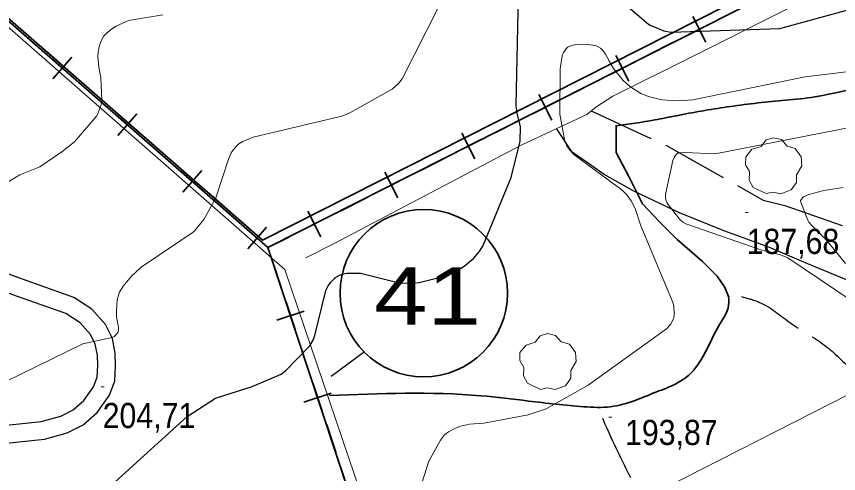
# Model space of a CAD drawing. Extents: x 480269 to 484877, y 4383588 to 4386804.
# Drawn here: x 483378.6 to 483664.3, y 4384763.4 to 4384922.4 of the extents above; entities that cross this region are included whole.
import ezdxf
from ezdxf.enums import TextEntityAlignment as Align

# ---------------------------------------------------------------- set-up
doc = ezdxf.new("R2010")
doc.units = 0
doc.header["$LTSCALE"] = 3.8
doc.linetypes.add('LONG_DASHED', pattern=[7.5, 6, -1.5])
for name, color, linetype, lineweight in [('13', 7, 'Continuous', 25), ('25', 7, 'LONG_DASHED', 25), ('29', 7, 'Continuous', 13), ('34', 7, 'Continuous', 35), ('37', 7, 'Continuous', 25), ('38', 7, 'Continuous', 25), ('51', 7, 'Continuous', 13), ('6', 7, 'Continuous', 35), ('7', 7, 'Continuous', 13), ('8', 7, 'Continuous', 25), ('9', 7, 'Continuous', 13)]:
    doc.layers.add(name, color=color, linetype=linetype, lineweight=lineweight)

msp = doc.modelspace()

# ---------------------------------------------------------------- linework, layer by layer
at = {"layer": '25'}
for points in [[(483578.35, 4384889.5), (483604.33, 4384877.57), (483638.19, 4384858.51), (483645.61, 4384856.58), (483665.61, 4384849.66)], [(483668.46, 4384830.16), (483653.04, 4384836.55), (483640.07, 4384842.08), (483624.76, 4384847.73), (483609.09, 4384854.09), (483593.23, 4384861.62), (483582.91, 4384867.42), (483576.59, 4384871.79), (483571.71, 4384875.17), (483566.28, 4384883.35)]]:
    msp.add_lwpolyline(points, dxfattribs=at)
at = {"layer": '29'}
for points in [[(483639.23, 4384860.76), (483634.69, 4384862.88), (483633.28, 4384865.42), (483633.38, 4384868.4), (483632.01, 4384870.81), (483632.05, 4384873.56), (483634.21, 4384876.16), (483637.4, 4384877.16), (483639.05, 4384879.35), (483641.62, 4384880.18), (483644.48, 4384879.53), (483646.43, 4384877.26), (483649.24, 4384876.44), (483651.37, 4384873.59), (483651.61, 4384870.46), (483649.73, 4384867.31), (483649.73, 4384864.63), (483647.91, 4384862.02), (483644.29, 4384860.68), (483641.52, 4384861.31)], [(483560.75, 4384792.65), (483556.21, 4384794.77), (483554.8, 4384797.31), (483554.9, 4384800.29), (483553.53, 4384802.7), (483553.57, 4384805.45), (483555.73, 4384808.05), (483558.92, 4384809.05), (483560.57, 4384811.24), (483563.14, 4384812.07), (483566, 4384811.42), (483567.95, 4384809.15), (483570.76, 4384808.33), (483572.89, 4384805.48), (483573.13, 4384802.35), (483571.25, 4384799.2), (483571.25, 4384796.52), (483569.43, 4384793.91), (483565.81, 4384792.57), (483563.04, 4384793.2)]]:
    msp.add_lwpolyline(points, close=True, dxfattribs=at)
at = {"layer": '34'}
for p, q in [((483620.4, 4384920.17), (483611.48, 4384915.65)), ((483618.19, 4384913.45), (483613.68, 4384922.37)), ((483386.96, 4384911.05), (483379.42, 4384917.63)), ((483607.01, 4384913.39), (483598.09, 4384908.88)), ((483396.37, 4384903.74), (483388.84, 4384910.32)), ((483396.37, 4384903.74), (483388.84, 4384910.32)), ((483391.2, 4384900.71), (483397.78, 4384908.24)), ((483591.44, 4384899.9), (483586.92, 4384908.83)), ((483398.25, 4384901.19), (483390.72, 4384907.77)), ((483593.64, 4384906.62), (483584.72, 4384902.11)), ((483580.26, 4384899.85), (483571.34, 4384895.33)), ((483409.54, 4384891.32), (483402.01, 4384897.9)), ((483564.68, 4384886.36), (483560.17, 4384895.28)), ((483566.88, 4384893.08), (483557.96, 4384888.56)), ((483418.96, 4384884.01), (483411.43, 4384890.58)), ((483418.96, 4384884.01), (483411.43, 4384890.58)), ((483413.78, 4384880.98), (483420.36, 4384888.51)), ((483420.84, 4384881.46), (483413.31, 4384888.03)), ((483553.5, 4384886.3), (483544.58, 4384881.78)), ((483430.25, 4384874.14), (483422.71, 4384880.72)), ((483430.25, 4384874.14), (483422.71, 4384880.72)), ((483540.13, 4384879.53), (483531.21, 4384875.01)), ((483537.93, 4384872.81), (483533.41, 4384881.73)), ((483432.13, 4384871.59), (483424.59, 4384878.17)), ((483526.75, 4384872.75), (483517.82, 4384868.24)), ((483441.54, 4384864.27), (483434.01, 4384870.85)), ((483441.54, 4384864.27), (483434.01, 4384870.85)), ((483443.42, 4384861.72), (483435.89, 4384868.3)), ((483436.37, 4384861.25), (483442.95, 4384868.78)), ((483511.17, 4384859.26), (483506.65, 4384868.19)), ((483513.37, 4384865.98), (483504.45, 4384861.47)), ((483452.83, 4384854.41), (483445.3, 4384860.99)), ((483452.83, 4384854.41), (483445.3, 4384860.99)), ((483454.71, 4384851.86), (483447.18, 4384858.44)), ((483499.99, 4384859.21), (483491.07, 4384854.69)), ((483484.41, 4384845.72), (483479.9, 4384854.64)), ((483486.62, 4384852.44), (483477.69, 4384847.92)), ((483458.95, 4384841.52), (483465.53, 4384849.05)), ((483473.23, 4384845.66), (483466, 4384842)), ((483466, 4384842), (483699.09, 4384136.76)), ((483467.57, 4384837.25), (483470.71, 4384827.76)), ((483472.28, 4384823.01), (483475.41, 4384813.52)), ((483469.1, 4384816.69), (483478.59, 4384819.83)), ((483476.98, 4384808.77), (483480.12, 4384799.27)), ((483481.69, 4384794.53), (483484.83, 4384785.03)), ((483478.51, 4384788.21), (483488.01, 4384791.35)), ((483486.4, 4384780.28), (483489.54, 4384770.79)), ((483491.11, 4384766.04), (483494.24, 4384756.55))]:
    msp.add_line(p, q, dxfattribs=at)
for points in [[(483464.12, 4384844.55), (483013.12, 4385238.55), (482720.12, 4385147.55)], [(483464.12, 4384844.55), (483013.12, 4385238.55), (482720.12, 4385147.55)], [(483466, 4384842), (483015, 4385236), (482722, 4385145)], [(484100.12, 4385166.55), (483464.12, 4384844.55), (483456.6, 4384851.12)], [(484100.12, 4385166.55), (483464.12, 4384844.55), (483456.6, 4384851.12)], [(484102, 4385164), (483466, 4384842), (483458.48, 4384848.57)]]:
    msp.add_lwpolyline(points, dxfattribs=at)
at = {"layer": '37'}
for points in [[(483278.04, 4384763.7), (483388.31, 4384775.37), (483396.25, 4384777.5), (483401.8, 4384780.35), (483406.67, 4384784.64), (483410.91, 4384790.59), (483412.8, 4384795.66), (483413.03, 4384800.96), (483412.9, 4384805.24), (483411.9, 4384810.34), (483409.49, 4384815.21), (483404.8, 4384820.61), (483398.46, 4384824.66), (483380.67, 4384830.95), (483329.04, 4384849.79), (483319.89, 4384854.08), (483310.58, 4384858.59), (483303.26, 4384863.02), (483294.69, 4384869.69), (483265.36, 4384895.28), (483166.86, 4384980.49), (483085.09, 4385052.01)], [(483277.39, 4384769.88), (483387.17, 4384781.5), (483394, 4384783.33), (483398.27, 4384785.53), (483402.03, 4384788.83), (483405.38, 4384793.53), (483406.63, 4384796.91), (483406.81, 4384801), (483406.7, 4384804.54), (483405.96, 4384808.33), (483404.27, 4384811.74), (483400.69, 4384815.85), (483395.71, 4384819.03), (483378.57, 4384825.1), (483326.65, 4384844.04), (483317.22, 4384848.47), (483307.61, 4384853.12), (483299.73, 4384857.89), (483290.74, 4384864.89), (483261.29, 4384890.58), (483162.79, 4384975.79), (483081.03, 4385047.25)]]:
    msp.add_lwpolyline(points, dxfattribs=at)
at = {"layer": '38', "linetype": 'LONG_DASHED'}
for points in [[(483630.55, 4384824.91), (483636.67, 4384823.04), (483647.8, 4384815.65), (483659.49, 4384808.02), (483669.46, 4384799.03), (483677.4, 4384792.5), (483686.57, 4384785.76), (483694.21, 4384781.77), (483697.85, 4384775), (483701.89, 4384765.99), (483713.99, 4384759.46), (483720.08, 4384754.07), (483722.3, 4384750.73), (483726.69, 4384740.6), (483735.34, 4384730.23), (483745.24, 4384724.66), (483755.7, 4384716.89), (483766.87, 4384706.21), (483775.61, 4384695.76), (483780.58, 4384684.36), (483784.92, 4384674.57), (483788.07, 4384668.16), (483790.72, 4384656.48), (483794.48, 4384642.98), (483801.73, 4384628.65), (483807.81, 4384616.26), (483814.49, 4384595.88), (483817.97, 4384586.77), (483821.31, 4384577.73), (483828.27, 4384556.68), (483830.63, 4384552.43), (483839.15, 4384540.29), (483849.19, 4384527.47), (483854.55, 4384516.99), (483854.57, 4384503.31), (483858.58, 4384485.24), (483860, 4384480.77), (483858.75, 4384475.92), (483855.75, 4384465.23), (483853.59, 4384460.21)], [(483821.69, 4384632.75), (483803.85, 4384644.46), (483795.02, 4384646.66), (483753.83, 4384646.14), (483735.31, 4384646.17), (483724.2, 4384649.55), (483713.5, 4384658.3), (483701.34, 4384667.86), (483690.16, 4384675.49), (483675.72, 4384682.21), (483664.26, 4384684.01), (483654.95, 4384688.7), (483647.22, 4384695.11), (483638.12, 4384707.86), (483629.26, 4384717.27), (483613.96, 4384721.54), (483607.24, 4384726.23), (483600.3, 4384742.09), (483597.93, 4384749.68), (483591.47, 4384763.14), (483580.67, 4384786.27)]]:
    msp.add_spline(points, degree=3, dxfattribs=at)
at = {"layer": '51'}
for points in [[(483086.9, 4385174.35), (483229.36, 4385048.09), (483347.1, 4384943.87), (483471.81, 4384834.33), (483524.94, 4384677.86), (483563.45, 4384563.55), (483629, 4384366.69), (483674.71, 4384233.19), (483700.1, 4384145.59)], [(483946.77, 4385079.46), (483923.46, 4385067.75), (483887.47, 4385048.7), (483848.49, 4385029.46), (483751.89, 4384977.68), (483681.97, 4384942.9), (483613.29, 4384908.35), (483585.87, 4384894.64), (483579.92, 4384890.82), (483576.83, 4384888.22), (483553.97, 4384877.65), (483489.05, 4384843.35), (483479.15, 4384838.43)]]:
    msp.add_lwpolyline(points, dxfattribs=at)
at = {"layer": '6', "lineweight": 25}
msp.add_line((483487.94, 4384797.22), (483499.52, 4384805.78), dxfattribs=at)
at = {"layer": '6'}
msp.add_lwpolyline([(483587.08, 4384884.42), (483587.05, 4384881.67), (483587.05, 4384875.1), (483591.44, 4384866.7), (483596.19, 4384857.2), (483602.04, 4384850.99), (483608.25, 4384844.79), (483617.02, 4384837.12), (483622.14, 4384832), (483624.7, 4384828.35), (483626.16, 4384824.7)], dxfattribs=at)
msp.add_circle((483520.14, 4384826.11), 29.1, dxfattribs=at)
for points in [[(483716.44, 4384910.09), (483713.2, 4384911.45), (483706.93, 4384911.47), (483696.46, 4384905.89), (483688.57, 4384901.53), (483670.94, 4384897.44), (483654.77, 4384894.2), (483644.64, 4384893.16), (483625.55, 4384890.89), (483607.97, 4384887.86), (483600.49, 4384886.38), (483586.8, 4384884.38)], [(483487.33, 4384790.49), (483540.08, 4384790.42), (483556.51, 4384788.6), (483575.76, 4384786.62), (483585.08, 4384786.62), (483601.9, 4384792.09), (483605.46, 4384793.49), (483613.98, 4384799.33), (483617.78, 4384805.09), (483622.97, 4384815.2), (483626.22, 4384822.95), (483626.1, 4384824.59)]]:
    msp.add_spline(points, degree=3, dxfattribs=at)
at = {"layer": '7'}
for p, q in [((483631.88, 4384854.13), (483632.88, 4384854.13)), ((483408.03, 4384793.55), (483409.03, 4384793.55)), ((483584.48, 4384782.93), (483585.48, 4384782.93))]:
    msp.add_line(p, q, dxfattribs=at)
at = {"layer": '8'}
for points in [[(483406.41, 4384754.62), (483437.93, 4384783.18), (483447.8, 4384789.56), (483460.52, 4384793.67), (483470.54, 4384797.91), (483472.21, 4384799.18), (483480.59, 4384807.84), (483481.7, 4384809.73), (483482.29, 4384811.36), (483486.12, 4384827.06), (483486.79, 4384828.44), (483487.82, 4384829.92), (483489.18, 4384831.34), (483489.27, 4384831.41), (483490.23, 4384832.03), (483491.74, 4384832.71), (483493.46, 4384833.03), (483498.16, 4384833.13), (483508.79, 4384830.4), (483512.12, 4384829.76), (483515.21, 4384829.55), (483518.6, 4384829.86), (483525.09, 4384831.41), (483531.43, 4384833.81), (483534.23, 4384835.5), (483537.49, 4384838.22), (483539.41, 4384840.46), (483540.7, 4384842.44), (483540.77, 4384842.62), (483540.76, 4384842.7), (483540.75, 4384842.71), (483550.55, 4384866.36), (483553.65, 4384878.97), (483553.78, 4384883.97), (483552.63, 4384888.78), (483552.29, 4384891.54), (483553.42, 4384945.89)], [(483584.14, 4384931.88), (483598.32, 4384919.71), (483598.89, 4384919.39), (483603.65, 4384917.43), (483606.03, 4384916.89), (483643.91, 4384918.19), (483684.91, 4384929.51)]]:
    msp.add_lwpolyline(points, dxfattribs=at)
at = {"layer": '9'}
for points in [[(483457.24, 4384878.87), (483460.8, 4384880.39), (483491.68, 4384887.66), (483494.47, 4384888.89), (483509.13, 4384897.07), (483511.44, 4384899.22), (483512.6, 4384900.73), (483529.43, 4384933.92)], [(483352.01, 4384850.57), (483379.78, 4384867.23), (483386.68, 4384870.09), (483394.03, 4384875.06), (483394.14, 4384875.11), (483394.38, 4384875.27), (483398.78, 4384878.75), (483406.51, 4384887.8), (483406.88, 4384888.56), (483408.03, 4384891.75), (483408.29, 4384893.12), (483407.89, 4384901.13), (483407.2, 4384904.69), (483406.82, 4384908.44), (483406.81, 4384908.62), (483406.92, 4384910.03), (483407.28, 4384911.87), (483407.92, 4384913.73), (483408.97, 4384915.63), (483411.2, 4384917.74), (483413.18, 4384919.04), (483416.7, 4384920.64), (483418.17, 4384921.05), (483429.45, 4384922.99)], [(483528.71, 4384777.92), (483530.98, 4384779.09), (483532.96, 4384779.83), (483536.1, 4384780.6), (483541.09, 4384780.86), (483556.4, 4384783.76), (483562.65, 4384785.91), (483577.33, 4384794.06), (483604.49, 4384813.73), (483605.86, 4384815.1), (483605.99, 4384815.3), (483607, 4384817.31), (483607.07, 4384817.52), (483607.06, 4384817.67), (483607.27, 4384819.26), (483607.25, 4384819.26), (483607.1, 4384821.46), (483606.87, 4384822.59), (483595.65, 4384849.58), (483593.65, 4384855.62), (483592.28, 4384858.25), (483590.73, 4384860.35), (483589.16, 4384861.9), (483572.29, 4384874.4), (483571, 4384875.76), (483569.84, 4384877.43), (483569.84, 4384877.46), (483569.83, 4384877.46), (483569.76, 4384877.59), (483569.02, 4384879.53), (483567.42, 4384888.36), (483567.6, 4384904.08), (483567.6, 4384904.09), (483567.6, 4384904.12), (483568.31, 4384908.67), (483568.53, 4384909.34), (483568.76, 4384909.88), (483568.95, 4384910.2), (483570.07, 4384911.65), (483570.08, 4384911.66), (483570.09, 4384911.67), (483570.21, 4384911.74), (483571.51, 4384912.3), (483571.88, 4384912.41), (483573.3, 4384912.63), (483576.43, 4384912.72), (483578.9, 4384912.44), (483580.03, 4384912.12), (483580.82, 4384911.77), (483581.56, 4384911.33), (483582.55, 4384910.48), (483583.36, 4384909.31), (483584.44, 4384907.13), (483584.44, 4384907.08), (483586.13, 4384904.27), (483589.48, 4384900.12), (483592.03, 4384897.88), (483595.63, 4384895.56), (483598.28, 4384894.51), (483602.89, 4384893.4), (483608.58, 4384893.04), (483613.74, 4384893.41), (483652.69, 4384901.38), (483685.18, 4384905.38)], [(483680.75, 4384815.48), (483646.68, 4384838.4), (483644.14, 4384839.42), (483637.62, 4384841.07), (483611.24, 4384850.21), (483610.49, 4384850.65), (483609.49, 4384851.42), (483608.76, 4384852.17), (483604.97, 4384857.1), (483604.68, 4384857.63), (483604.35, 4384858.57), (483604.23, 4384859.25), (483604.21, 4384859.46), (483604.23, 4384860.5), (483606.7, 4384872.23), (483607.34, 4384873.58), (483607.78, 4384874.23), (483608.03, 4384874.49), (483608.49, 4384874.79), (483609.14, 4384874.94), (483610.92, 4384875.06), (483621.43, 4384874.6), (483669.4, 4384883.95)], [(483358.23, 4384787.24), (483401.63, 4384808.44), (483411.84, 4384810.74), (483412.49, 4384811.05), (483412.82, 4384811.28), (483413.35, 4384811.82), (483413.75, 4384812.42), (483413.89, 4384812.75), (483414, 4384813.33), (483413.98, 4384814.27), (483413.37, 4384817.83), (483413.29, 4384820.06), (483413.59, 4384823.71), (483414.12, 4384825.82), (483414.4, 4384826.46), (483415.64, 4384828.61), (483418.55, 4384832.07), (483421.91, 4384835.14), (483440.02, 4384847.29), (483440.62, 4384847.88), (483443.72, 4384851.71), (483447.82, 4384859.23), (483452.24, 4384872.71), (483453.24, 4384874.9), (483453.76, 4384875.73), (483455.06, 4384877.28), (483455.9, 4384878.02), (483457.24, 4384878.87)], [(483666, 4384862.92), (483659.24, 4384861.81), (483659.23, 4384861.8), (483659.2, 4384861.78), (483654.02, 4384860.39), (483652.21, 4384859.64), (483652.11, 4384859.59), (483651.92, 4384859.46), (483651.43, 4384858.85), (483651.19, 4384858.43), (483651.16, 4384858.31), (483651.14, 4384858.19), (483651.21, 4384857.75), (483652.23, 4384855.11), (483652.24, 4384855.07), (483652.24, 4384855.06), (483652.24, 4384855.03), (483653.63, 4384851.54), (483654.06, 4384850.78), (483655.04, 4384849.62), (483660.21, 4384844.41), (483660.22, 4384844.39), (483666.75, 4384836.4)], [(483591.11, 4384751.75), (483674.6, 4384794.35)], [(483519.59, 4384760.41), (483521.86, 4384767.64), (483525.96, 4384774.96), (483527.4, 4384776.79), (483527.5, 4384776.9), (483528.71, 4384777.92)]]:
    msp.add_lwpolyline(points, dxfattribs=at)

# ---------------------------------------------------------------- texts
at = {"layer": '13', "width": 1.25}
msp.add_text('41', height=20, dxfattribs=at).set_placement((483521.45, 4384815.16), align=Align.CENTER)
at = {"layer": '7', "width": 0.9}
for s, p in [('187,68', (483632.38, 4384839.76)), ('204,71', (483408.53, 4384779.18)), ('193,87', (483590.11, 4384773.3))]:
    msp.add_text(s, height=8.75, dxfattribs=at).set_placement(p)

doc.saveas('drawing.dxf')
